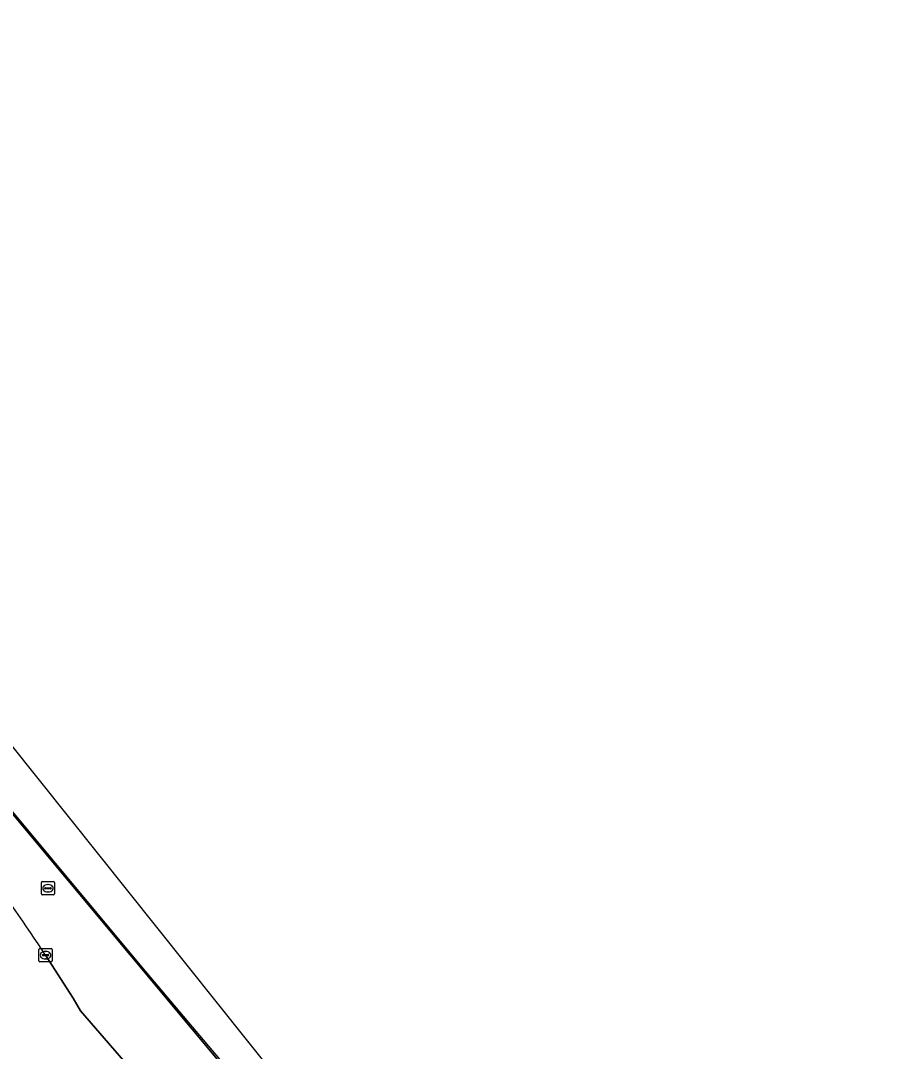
# Model space of a CAD drawing. Extents: x 159716 to 160783, y 383290 to 384031.
# Drawn here: x 160356.7 to 160422.4, y 383942.5 to 384020.4 of the extents above; entities that cross this region are included whole.
import ezdxf

# ---------------------------------------------------------------- set-up
doc = ezdxf.new("R2010")
doc.units = 0
for name, color, linetype in [('IMGEO_Fietspad_gesloten', 7, 'Continuous'), ('IMGEO_Geluidsscherm', 7, 'Continuous'), ('IMGEO_Kolk', 7, 'Continuous'), ('IMGEO_Muur', 7, 'Continuous'), ('IMGEO_Rijbaan_lokaal_gesloten', 7, 'Continuous'), ('IMGEO_Rioolput', 7, 'Continuous'), ('IMGEO_Spoorbaan_halfverhard', 7, 'Continuous')]:
    doc.layers.add(name, color=color, linetype=linetype)

msp = doc.modelspace()

# ---------------------------------------------------------------- linework, layer by layer
at = {"layer": 'IMGEO_Fietspad_gesloten'}
for points in [[(160449.937, 383858.246), (160444.192, 383863.572), (160437.764, 383869.67), (160431.407, 383875.842), (160425.122, 383882.088), (160418.26, 383888.908), (160410.995, 383896.697), (160407.872, 383900.035), (160404.249, 383903.964), (160400.654, 383907.919), (160397.087, 383911.899), (160393.276, 383916.219), (160389.324, 383920.771), (160387.918, 383922.408), (160387.009, 383923.465), (160383.703, 383927.366), (160336.884, 383983.521), (160335.571, 383984.161)], [(160358.597, 383949.804), (160360.688, 383946.552), (160361.237, 383945.604), (160374.032, 383930.792), (160382.82, 383920.838), (160386.793, 383915.994), (160388.159, 383914.086), (160400.67, 383900.732), (160408.903, 383892.291), (160414.62, 383886.497)]]:
    msp.add_lwpolyline(points, dxfattribs=at)
msp.add_arc((160252.466, 383880.473), 126.77, 33.15478, 40.59059, dxfattribs=at)
at = {"layer": 'IMGEO_Geluidsscherm'}
msp.add_lwpolyline([(160310.903, 384014.888), (160319.872, 384004.166), (160335.262, 383985.689), (160342.501, 383976.988), (160350.154, 383967.764), (160355.716, 383961.073), (160365.847, 383948.928), (160373.36, 383940.008), (160382.981, 383928.408), (160388.002, 383922.479)], dxfattribs=at)
at = {"layer": 'IMGEO_Kolk'}
for p, q in [((160358.096, 383949.378), (160358.096, 383950.23)), ((160358.171, 383950.304), (160359.023, 383950.304)), ((160358.355, 383949.798), (160358.355, 383949.81)), ((160358.398, 383949.847), (160358.796, 383949.847)), ((160358.584, 383950.084), (160358.609, 383950.084)), ((160358.839, 383949.81), (160358.839, 383949.798)), ((160359.097, 383950.23), (160359.097, 383949.378)), ((160359.023, 383949.304), (160358.171, 383949.304)), ((160358.793, 383949.761), (160358.395, 383949.761)), ((160358.607, 383949.524), (160358.582, 383949.524))]:
    msp.add_line(p, q, dxfattribs=at)
for points in [[(160358.096, 383949.378), (160358.096, 383950.23)], [(160358.171, 383950.304), (160359.023, 383950.304)], [(160359.097, 383950.23), (160359.097, 383949.378)], [(160359.023, 383949.304), (160358.171, 383949.304)]]:
    msp.add_lwpolyline(points, dxfattribs=at)
for centre, radius, start, end in [((160358.173, 383950.228), 0.0765, 91.55205, 178.44795), ((160358.173, 383950.228), 0.0765, 91.55205, 178.44795), ((160358.395, 383949.807), 0.0403, 85.87752, 175.75265), ((160358.392, 383949.797), 0.0366, 178.93798, 274.71019), ((160358.796, 383949.804), 0.043, 264.86636, 352.45326), ((160358.8, 383949.809), 0.0386, 1.73085, 96.63898), ((160359.021, 383950.228), 0.0765, 1.55205, 88.44795), ((160359.021, 383950.228), 0.0765, 1.55205, 88.44795), ((160358.173, 383949.38), 0.0765, 181.55205, 268.44795), ((160358.173, 383949.38), 0.0765, 181.55205, 268.44795), ((160359.021, 383949.38), 0.0765, 271.55205, 358.44795), ((160359.021, 383949.38), 0.0765, 271.55205, 358.44795)]:
    msp.add_arc(centre, radius, start, end, dxfattribs=at)
for centre, major_axis, ratio, start_param, end_param in [((160358.583, 383949.804), (-0.387, 0.002), 0.722429, 4.712389, 7.853982), ((160358.608, 383949.804), (-0.39, 0.002), 0.717154, 1.570796, 4.712389)]:
    msp.add_ellipse(centre, major_axis=major_axis, ratio=ratio, start_param=start_param, end_param=end_param, dxfattribs=at)
at = {"layer": 'IMGEO_Muur'}
msp.add_lwpolyline([(160383.703, 383927.366), (160323.144, 384000)], dxfattribs=at)
at = {"layer": 'IMGEO_Rijbaan_lokaal_gesloten'}
for points in [[(160361.237, 383945.604), (160360.688, 383946.552), (160358.597, 383949.804)], [(160424.394, 383875.853), (160419.877, 383880.211), (160411.256, 383888.974), (160391.175, 383909.556), (160390.59, 383910.386), (160390.028, 383911.218), (160389.112, 383912.664), (160388.159, 383914.086), (160386.793, 383915.994), (160382.82, 383920.838), (160374.032, 383930.792), (160361.237, 383945.604)]]:
    msp.add_lwpolyline(points, dxfattribs=at)
msp.add_arc((160252.466, 383880.473), 126.77, 33.15478, 40.59059, dxfattribs=at)
at = {"layer": 'IMGEO_Rioolput'}
for p, q in [((160358.28, 383954.433), (160358.28, 383955.285)), ((160358.355, 383955.359), (160359.207, 383955.359)), ((160359.281, 383955.285), (160359.281, 383954.433)), ((160358.539, 383954.853), (160358.539, 383954.865)), ((160358.977, 383954.816), (160358.579, 383954.816)), ((160358.582, 383954.902), (160358.98, 383954.902)), ((160358.791, 383954.579), (160358.766, 383954.579)), ((160358.768, 383955.139), (160358.793, 383955.139)), ((160359.023, 383954.865), (160359.023, 383954.853)), ((160359.207, 383954.359), (160358.355, 383954.359))]:
    msp.add_line(p, q, dxfattribs=at)
for points in [[(160358.28, 383954.433), (160358.28, 383955.285)], [(160358.355, 383955.359), (160359.207, 383955.359)], [(160359.281, 383955.285), (160359.281, 383954.433)], [(160359.207, 383954.359), (160358.355, 383954.359)]]:
    msp.add_lwpolyline(points, dxfattribs=at)
for centre, radius, start, end in [((160358.357, 383955.283), 0.0765, 91.55205, 178.44795), ((160358.357, 383955.283), 0.0765, 91.55205, 178.44795), ((160359.205, 383955.283), 0.0765, 1.55205, 88.44795), ((160359.205, 383955.283), 0.0765, 1.55205, 88.44795), ((160358.579, 383954.862), 0.0403, 85.87752, 175.75265), ((160358.576, 383954.852), 0.0366, 178.93798, 274.71019), ((160358.98, 383954.859), 0.043, 264.86636, 352.45326), ((160358.984, 383954.864), 0.0386, 1.73085, 96.63898), ((160358.357, 383954.435), 0.0765, 181.55205, 268.44795), ((160358.357, 383954.435), 0.0765, 181.55205, 268.44795), ((160359.205, 383954.435), 0.0765, 271.55205, 358.44795), ((160359.205, 383954.435), 0.0765, 271.55205, 358.44795)]:
    msp.add_arc(centre, radius, start, end, dxfattribs=at)
for centre, major_axis, ratio, start_param, end_param in [((160358.767, 383954.859), (-0.387, 0.002), 0.722429, 4.712389, 7.853982), ((160358.792, 383954.859), (-0.39, 0.002), 0.717154, 1.570796, 4.712389)]:
    msp.add_ellipse(centre, major_axis=major_axis, ratio=ratio, start_param=start_param, end_param=end_param, dxfattribs=at)
at = {"layer": 'IMGEO_Spoorbaan_halfverhard'}
msp.add_lwpolyline([(160389.483, 383923.713), (160351.342, 383971.506), (160350.743, 383971.016), (160350.336, 383971.498), (160350.956, 383971.988), (160314.567, 384017.586), (160313.167, 384016.286), (160310.847, 384019.113), (160312.349, 384020.366), (160312.324, 384020.397), (160311.024, 384019.319), (160310.802, 384019.135), (160310.712, 384014.903), (160315.815, 384008.789), (160317.78, 384006.434), (160323.144, 384000), (160336.884, 383983.521), (160383.703, 383927.366), (160387.009, 383923.465), (160387.918, 383922.408), (160388.288, 383922.718)], close=True, dxfattribs=at)

doc.saveas('drawing.dxf')
